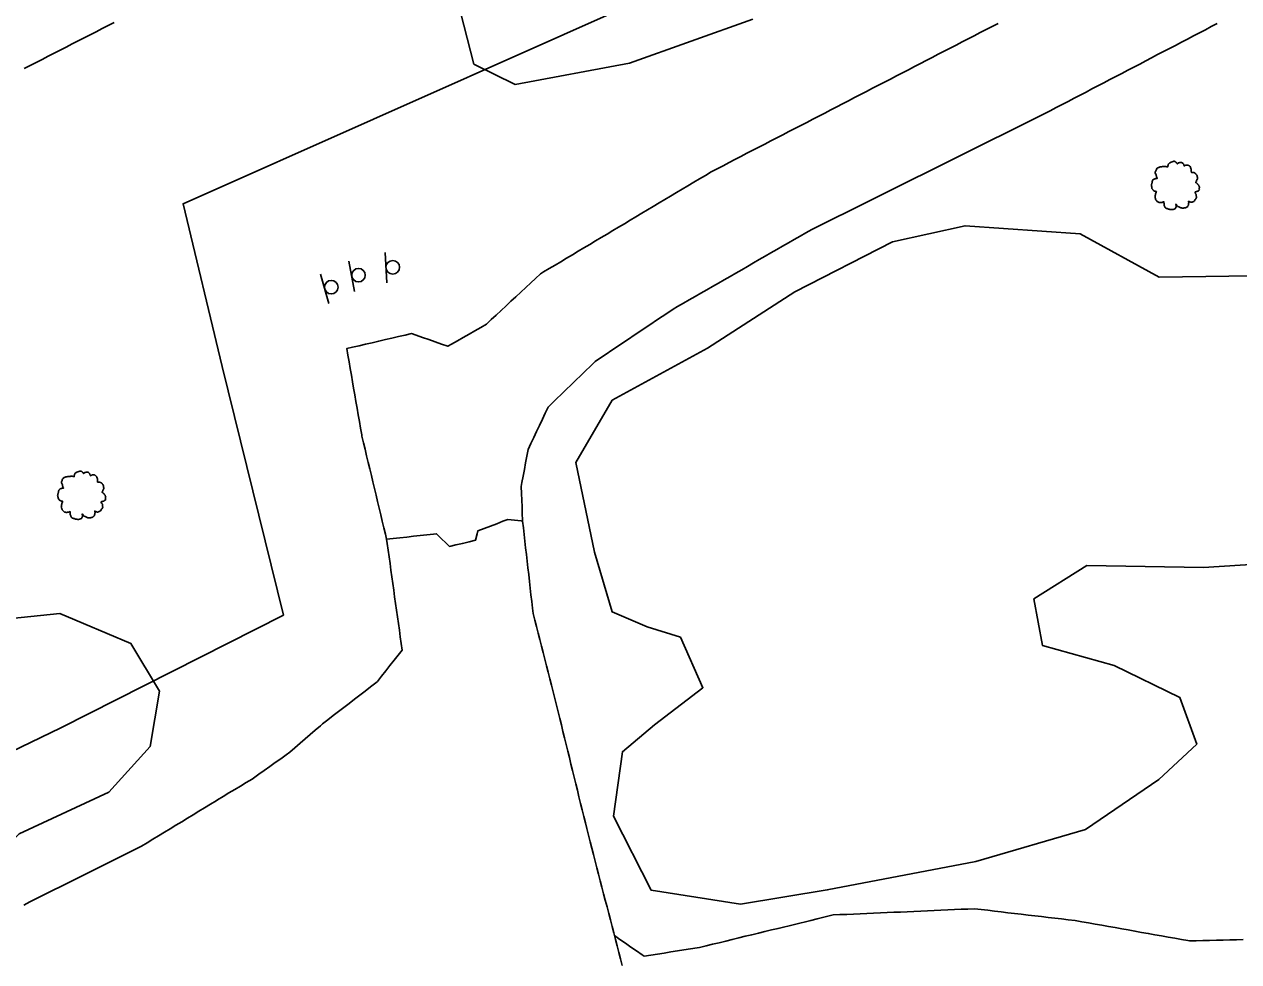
# Model space of a CAD drawing. Extents: x 1901471 to 1963503, y 756461 to 799997.
# Drawn here: x 1928261.1 to 1928441.4, y 772212.5 to 772351.8 of the extents above; entities that cross this region are included whole.
import ezdxf

# ---------------------------------------------------------------- set-up
doc = ezdxf.new("R2010")
doc.units = 0
for name, color, linetype in [('RD_EX_Bldg', 7, 'Continuous'), ('RD_EX_BldgApp', 7, 'Continuous'), ('RD_EX_Driveway', 7, 'Continuous'), ('RD_EX_Fence_Other', 7, 'Continuous'), ('RD_EX_H2O', 7, 'Continuous'), ('RD_EX_Road', 7, 'Continuous'), ('RD_EX_VEG', 7, 'Continuous'), ('RD_HC_Cl', 7, 'Continuous')]:
    doc.layers.add(name, color=color, linetype=linetype)

# ---------------------------------------------------------------- blocks, each defined once
blk = doc.blocks.new('T2')
at = {"layer": 'RD_EX_VEG'}
for points in [[(0.05, 7.21), (-0.25, 7.24), (-0.57, 7.14), (-0.82, 7.04), (-1.05, 6.96), (-1.27, 6.86), (-1.57, 6.69), (-1.8, 6.49), (-1.92, 6.24), (-1.97, 6.01), (-2.02, 5.74), (-2.02, 5.56), (-2.15, 5.54), (-2.3, 5.56), (-2.55, 5.64), (-2.8, 5.64), (-3.05, 5.64), (-3.4, 5.61), (-3.75, 5.61), (-4.02, 5.56), (-4.35, 5.51), (-4.72, 5.39), (-5.07, 5.26), (-5.37, 5.01), (-5.62, 4.54), (-5.75, 4.19), (-5.9, 3.94), (-5.75, 3.49), (-5.57, 3.14), (-5.55, 2.94), (-5.47, 2.52), (-5.37, 2.29), (-5.25, 2.09), (-5.32, 2.07), (-5.7, 2.02), (-6, 1.92), (-6.42, 1.69), (-6.64, 1.47), (-6.74, 1.14), (-6.77, 0.79), (-6.87, 0.59), (-6.94, 0.32), (-6.97, 0.24), (-7.02, -0.08), (-6.92, -0.53), (-6.89, -0.88), (-6.77, -1.11), (-6.62, -1.28), (-6.44, -1.53), (-6.05, -1.76), (-5.72, -1.86), (-5.52, -1.88), (-5.7, -2.38), (-5.75, -2.73), (-5.87, -3.13), (-5.87, -3.21), (-5.92, -3.68), (-5.77, -4.01), (-5.7, -4.38), (-5.52, -4.61), (-5.25, -4.91), (-4.92, -5.13), (-4.42, -5.26), (-4.02, -5.23), (-3.45, -5.06), (-3.2, -4.98), (-3.22, -5.16), (-3.2, -5.53), (-3.2, -5.96), (-3.05, -6.28), (-2.95, -6.56), (-2.8, -6.81), (-2.47, -7.03), (-2.07, -7.11), (-1.65, -7.26), (-1.2, -7.33), (-0.7, -7.36), (-0.1, -7.21), (0.18, -7.08), (0.28, -6.91), (0.48, -6.53), (0.43, -6.31), (0.45, -5.71), (0.55, -5.88), (0.73, -6.23), (1.23, -6.53), (1.63, -6.71), (2.1, -6.86), (2.4, -6.93), (2.88, -6.86), (3.25, -6.78), (3.63, -6.66), (3.93, -6.38), (4.1, -6.11), (4.15, -5.83), (4.23, -5.46), (4.28, -5.28)], [(4.28, -5.28), (4.2, -5.11), (4.15, -4.86), (4.23, -4.88), (4.4, -4.93), (4.68, -5.06), (4.9, -5.13), (5.23, -5.11), (5.5, -5.01), (5.95, -4.73), (6.22, -4.26), (6.5, -3.86), (6.57, -3.53), (6.52, -3.31), (6.5, -2.81), (6.3, -2.56), (6.25, -2.43), (6.15, -2.03), (6.22, -1.98), (6.5, -1.93), (6.87, -1.81), (7.15, -1.68), (7.37, -1.51), (7.45, -1.28), (7.42, -0.88), (7.47, -0.48), (7.4, -0.33), (7.3, -0.18), (7.22, 0.02), (7.07, 0.17), (6.97, 0.32), (6.87, 0.42), (6.75, 0.57), (6.57, 0.69), (6.42, 0.74), (6.37, 0.89), (6.52, 1.09), (6.57, 1.19), (6.6, 1.42), (6.82, 1.77), (6.87, 2.17), (6.82, 2.59), (6.77, 2.87), (6.62, 3.14), (6.42, 3.39), (6.3, 3.56), (6.12, 3.69), (5.8, 3.81), (5.55, 3.86), (5.2, 3.86), (5, 3.91), (5.03, 3.96), (5.03, 4.11), (5.03, 4.39), (4.95, 4.84), (4.8, 5.34), (4.8, 5.36), (4.7, 5.61), (4.48, 5.81), (4.3, 5.91), (4.1, 6.04), (3.85, 6.06), (3.55, 6.06), (3.28, 6.01), (3.08, 5.91), (2.9, 5.79), (2.83, 5.94), (2.73, 6.24), (2.68, 6.39), (2.53, 6.56), (2.3, 6.76), (1.85, 6.89), (1.23, 6.81), (0.93, 6.61), (0.78, 6.44), (0.73, 6.56), (0.53, 6.76), (0.43, 6.94), (0.25, 7.06), (0.1, 7.16), (0, 7.21)]]:
    blk.add_spline(points, degree=3, dxfattribs=at)
blk = doc.blocks.new('SIGN')
at = {"layer": 'RD_EX_BldgApp'}
blk.add_line((-4.52, -2.02), (4.48, -2.02), dxfattribs=at)
blk.add_circle((0, 0), 2, dxfattribs=at)

msp = doc.modelspace()

# ---------------------------------------------------------------- linework, layer by layer
at = {"layer": 'RD_EX_Driveway'}
msp.add_lwpolyline([(1928348.73, 772216.4), (1928349.56, 772215.83), (1928350.38, 772215.26), (1928351.2, 772214.69), (1928352.02, 772214.12), (1928352.84, 772213.54), (1928353.15, 772213.33), (1928354.14, 772213.48), (1928355.12, 772213.64), (1928356.11, 772213.79), (1928357.1, 772213.95), (1928358.09, 772214.11), (1928359.07, 772214.26), (1928360.06, 772214.42), (1928361.05, 772214.58), (1928361.37, 772214.63), (1928362.34, 772214.86), (1928363.31, 772215.1), (1928364.28, 772215.33), (1928365.26, 772215.57), (1928366.23, 772215.81), (1928367.2, 772216.04), (1928368.17, 772216.28), (1928369.14, 772216.52), (1928370.11, 772216.75), (1928371.09, 772216.99), (1928372.06, 772217.22), (1928373.03, 772217.46), (1928377.89, 772218.64), (1928378.86, 772218.88), (1928379.83, 772219.11), (1928380.8, 772219.35), (1928381.23, 772219.46), (1928382.23, 772219.5), (1928383.23, 772219.54), (1928384.23, 772219.59), (1928385.23, 772219.63), (1928386.23, 772219.67), (1928387.23, 772219.72), (1928388.23, 772219.76), (1928389.23, 772219.81), (1928390.23, 772219.85), (1928391.22, 772219.89), (1928392.22, 772219.94), (1928393.22, 772219.98), (1928394.22, 772220.03), (1928395.22, 772220.07), (1928396.22, 772220.11), (1928397.22, 772220.16), (1928398.22, 772220.2), (1928399.22, 772220.24), (1928400.22, 772220.29), (1928401.21, 772220.33), (1928402.2, 772220.38), (1928403.19, 772220.26), (1928404.19, 772220.14), (1928405.18, 772220.03), (1928406.17, 772219.91), (1928407.17, 772219.79), (1928408.16, 772219.68), (1928409.15, 772219.56), (1928410.15, 772219.44), (1928411.14, 772219.33), (1928412.13, 772219.21), (1928413.13, 772219.09), (1928414.12, 772218.98), (1928415.11, 772218.86), (1928416.1, 772218.74), (1928417.17, 772218.62), (1928418.16, 772218.44), (1928419.14, 772218.27), (1928420.12, 772218.09), (1928421.11, 772217.92), (1928422.09, 772217.74), (1928423.08, 772217.57), (1928424.06, 772217.4), (1928425.04, 772217.22), (1928426.03, 772217.05), (1928427.01, 772216.87), (1928428, 772216.7), (1928428.98, 772216.52), (1928429.97, 772216.35), (1928430.95, 772216.17), (1928431.93, 772216), (1928432.92, 772215.82), (1928433.9, 772215.65), (1928434.11, 772215.61), (1928435.11, 772215.63), (1928436.11, 772215.66), (1928437.11, 772215.68), (1928438.11, 772215.7), (1928439.11, 772215.73), (1928440.11, 772215.75), (1928441.11, 772215.77), (1928442.11, 772215.79)], dxfattribs=at)
at = {"layer": 'RD_EX_Fence_Other'}
msp.add_lwpolyline([(1928895.27, 772596.98), (1928834.61, 772577.29), (1928778.94, 772557.41), (1928733.95, 772539.37), (1928689.79, 772519.2), (1928595.92, 772471.51), (1928519.66, 772432.64), (1928471.08, 772408.71), (1928397.76, 772375.45), (1928284.7, 772325.12), (1928290.51, 772300.92), (1928299.59, 772264.01), (1928266.54, 772247.26), (1928155.59, 772193.61), (1928053.03, 772134.41), (1927953.68, 772074.71)], dxfattribs=at)
at = {"layer": 'RD_EX_H2O'}
msp.add_lwpolyline([(1928261.1, 772345.19), (1928261.99, 772345.65), (1928262.87, 772346.1), (1928263.76, 772346.56), (1928264.65, 772347.02), (1928265.54, 772347.48), (1928266.43, 772347.93), (1928267.32, 772348.39), (1928268.21, 772348.85), (1928269.1, 772349.3), (1928269.99, 772349.76), (1928270.88, 772350.22), (1928271.77, 772350.67), (1928272.66, 772351.13), (1928273.55, 772351.59), (1928274.44, 772352.04)], dxfattribs=at)
at = {"layer": 'RD_EX_Road'}
for points in [[(1928314.92, 772275.27), (1928314.74, 772276), (1928314.51, 772276.97), (1928314.28, 772277.94), (1928314.04, 772278.91), (1928313.81, 772279.89), (1928313.58, 772280.86), (1928313.35, 772281.83), (1928313.11, 772282.8), (1928312.88, 772283.78), (1928312.65, 772284.75), (1928312.42, 772285.72), (1928312.18, 772286.69), (1928311.95, 772287.67), (1928311.72, 772288.64), (1928311.49, 772289.61), (1928311.25, 772290.58), (1928311.22, 772290.79), (1928311.05, 772291.78), (1928310.88, 772292.76), (1928310.71, 772293.75), (1928310.54, 772294.73), (1928310.36, 772295.72), (1928310.19, 772296.7), (1928310.02, 772297.69), (1928309.85, 772298.67), (1928309.68, 772299.66), (1928309.51, 772300.64), (1928309.34, 772301.63), (1928309.17, 772302.61), (1928309, 772303.6), (1928309.86, 772303.8), (1928310.83, 772304.02), (1928311.8, 772304.25), (1928312.78, 772304.47), (1928313.75, 772304.7), (1928314.73, 772304.92), (1928315.7, 772305.15), (1928316.67, 772305.38), (1928317.65, 772305.6), (1928318.62, 772305.83), (1928319.29, 772305.59), (1928320.24, 772305.26), (1928321.18, 772304.93), (1928322.12, 772304.6), (1928323.06, 772304.26), (1928324, 772303.93), (1928324.55, 772304.25), (1928325.42, 772304.75), (1928326.29, 772305.25), (1928327.15, 772305.75), (1928328.02, 772306.24), (1928328.89, 772306.74), (1928329.75, 772307.24), (1928330.46, 772307.9), (1928331.19, 772308.58), (1928331.92, 772309.26), (1928331.92, 772309.26), (1928332.65, 772309.94), (1928333.38, 772310.62), (1928334.11, 772311.3), (1928334.84, 772311.98), (1928335.57, 772312.66), (1928336.31, 772313.34), (1928337.04, 772314.02), (1928337.77, 772314.7), (1928338.21, 772314.97), (1928339.06, 772315.48), (1928339.92, 772315.99), (1928340.78, 772316.5), (1928341.64, 772317.02), (1928342.5, 772317.53), (1928343.35, 772318.04), (1928344.21, 772318.56), (1928345.07, 772319.07), (1928345.93, 772319.58), (1928346.79, 772320.1), (1928347.65, 772320.61), (1928348.5, 772321.12), (1928349.36, 772321.63), (1928350.22, 772322.15), (1928351.08, 772322.66), (1928351.94, 772323.17), (1928352.8, 772323.69), (1928353.65, 772324.2), (1928354.51, 772324.71), (1928355.37, 772325.23), (1928356.23, 772325.74), (1928357.09, 772326.25), (1928357.94, 772326.77), (1928358.8, 772327.28), (1928359.66, 772327.79), (1928360.52, 772328.3), (1928361.38, 772328.82), (1928362.24, 772329.33), (1928363.09, 772329.84), (1928363.98, 772330.3), (1928364.87, 772330.76), (1928365.76, 772331.22), (1928366.64, 772331.68), (1928367.53, 772332.14), (1928368.42, 772332.6), (1928369.31, 772333.06), (1928370.2, 772333.52), (1928371.08, 772333.98), (1928371.97, 772334.44), (1928372.86, 772334.9), (1928373.75, 772335.36), (1928374.63, 772335.82), (1928375.52, 772336.28), (1928376.41, 772336.74), (1928377.3, 772337.2), (1928378.19, 772337.66), (1928379.07, 772338.12), (1928379.96, 772338.58), (1928380.85, 772339.04), (1928381.74, 772339.5), (1928382.62, 772339.96), (1928383.51, 772340.42), (1928384.4, 772340.88), (1928385.29, 772341.34), (1928386.18, 772341.8), (1928386.18, 772341.8), (1928387.06, 772342.26), (1928387.95, 772342.72), (1928388.84, 772343.18), (1928389.73, 772343.64), (1928390.62, 772344.1), (1928391.5, 772344.56), (1928392.39, 772345.02), (1928393.28, 772345.48), (1928394.17, 772345.94), (1928395.05, 772346.4), (1928395.94, 772346.86), (1928396.83, 772347.32), (1928397.72, 772347.78), (1928398.61, 772348.23), (1928399.49, 772348.69), (1928400.38, 772349.15), (1928401.27, 772349.61), (1928402.16, 772350.07), (1928403.04, 772350.53), (1928403.93, 772350.99), (1928404.82, 772351.45), (1928405.71, 772351.91)], [(1928438.25, 772351.89), (1928437.36, 772351.42), (1928436.48, 772350.96), (1928435.59, 772350.5), (1928434.7, 772350.03), (1928433.82, 772349.57), (1928432.93, 772349.11), (1928432.05, 772348.64), (1928431.16, 772348.18), (1928430.27, 772347.72), (1928429.39, 772347.26), (1928428.5, 772346.79), (1928427.62, 772346.33), (1928426.73, 772345.87), (1928425.84, 772345.4), (1928424.96, 772344.94), (1928424.07, 772344.48), (1928423.19, 772344.02), (1928422.3, 772343.55), (1928421.42, 772343.09), (1928420.53, 772342.63), (1928419.64, 772342.16), (1928418.76, 772341.7), (1928417.87, 772341.24), (1928416.99, 772340.77), (1928416.1, 772340.31), (1928415.21, 772339.85), (1928414.33, 772339.39), (1928413.44, 772338.92), (1928413.24, 772338.82), (1928412.35, 772338.37), (1928411.45, 772337.93), (1928410.56, 772337.48), (1928409.66, 772337.04), (1928408.77, 772336.59), (1928407.88, 772336.14), (1928406.98, 772335.7), (1928406.09, 772335.25), (1928405.19, 772334.81), (1928404.3, 772334.36), (1928403.4, 772333.92), (1928402.51, 772333.47), (1928401.61, 772333.02), (1928400.72, 772332.58), (1928399.82, 772332.13), (1928398.93, 772331.69), (1928398.03, 772331.24), (1928397.14, 772330.8), (1928396.25, 772330.35), (1928395.35, 772329.9), (1928394.46, 772329.46), (1928393.56, 772329.01), (1928392.67, 772328.57), (1928391.77, 772328.12), (1928391.77, 772328.12), (1928390.88, 772327.68), (1928389.98, 772327.23), (1928389.09, 772326.79), (1928388.19, 772326.34), (1928387.3, 772325.89), (1928386.4, 772325.45), (1928385.51, 772325), (1928384.61, 772324.56), (1928383.72, 772324.11), (1928382.83, 772323.67), (1928381.93, 772323.22), (1928381.04, 772322.77), (1928380.14, 772322.33), (1928379.25, 772321.88), (1928378.35, 772321.44), (1928378.05, 772321.29), (1928377.18, 772320.79), (1928376.32, 772320.29), (1928375.45, 772319.79), (1928374.58, 772319.3), (1928373.72, 772318.8), (1928372.85, 772318.3), (1928371.98, 772317.8), (1928371.12, 772317.3), (1928370.25, 772316.81), (1928369.38, 772316.31), (1928368.52, 772315.81), (1928367.65, 772315.31), (1928366.78, 772314.81), (1928365.92, 772314.32), (1928365.05, 772313.82), (1928364.18, 772313.32), (1928363.32, 772312.82), (1928362.45, 772312.32), (1928361.58, 772311.83), (1928360.72, 772311.33), (1928359.85, 772310.83), (1928358.98, 772310.33), (1928358.12, 772309.83), (1928357.48, 772309.47), (1928356.65, 772308.91), (1928356.65, 772308.91), (1928355.82, 772308.36), (1928354.99, 772307.8), (1928354.16, 772307.24), (1928353.33, 772306.68), (1928352.5, 772306.13), (1928351.67, 772305.57), (1928350.84, 772305.01), (1928350.01, 772304.46), (1928349.18, 772303.9), (1928348.35, 772303.34), (1928347.52, 772302.78), (1928346.69, 772302.23), (1928345.88, 772301.68), (1928345.17, 772300.99), (1928344.45, 772300.29), (1928343.73, 772299.59), (1928343.01, 772298.9), (1928342.3, 772298.2), (1928341.58, 772297.5), (1928340.86, 772296.81), (1928340.15, 772296.11), (1928339.43, 772295.41), (1928338.9, 772294.9), (1928338.48, 772294), (1928338.05, 772293.1), (1928337.62, 772292.19), (1928337.19, 772291.29), (1928336.76, 772290.38), (1928336.33, 772289.48), (1928335.91, 772288.59), (1928335.73, 772287.61), (1928335.55, 772286.63), (1928335.37, 772285.64), (1928335.19, 772284.66), (1928335.01, 772283.68), (1928334.9, 772283.08), (1928334.94, 772282.08), (1928334.98, 772281.09), (1928335.02, 772280.09), (1928335.06, 772279.1), (1928335.1, 772278.1), (1928335.11, 772277.95)], [(1928349.9, 772211.96), (1928349.64, 772212.93), (1928349.38, 772213.9), (1928349.14, 772214.85), (1928348.89, 772215.82), (1928348.64, 772216.79), (1928348.39, 772217.76), (1928348.14, 772218.72), (1928347.89, 772219.69), (1928347.64, 772220.66), (1928347.39, 772221.63), (1928347.14, 772222.6), (1928346.89, 772223.57), (1928346.64, 772224.53), (1928346.39, 772225.5), (1928346.14, 772226.47), (1928345.89, 772227.44), (1928345.64, 772228.41), (1928345.39, 772229.37), (1928345.14, 772230.34), (1928344.89, 772231.31), (1928344.64, 772232.28), (1928344.43, 772233.12), (1928344.2, 772234.09), (1928343.96, 772235.06), (1928343.72, 772236.03), (1928343.48, 772237.01), (1928343.24, 772237.98), (1928343, 772238.95), (1928342.77, 772239.92), (1928342.53, 772240.89), (1928342.29, 772241.86), (1928342.05, 772242.83), (1928341.81, 772243.8), (1928341.58, 772244.78), (1928341.34, 772245.75), (1928341.1, 772246.72), (1928340.86, 772247.69), (1928340.62, 772248.66), (1928340.38, 772249.63), (1928340.15, 772250.6), (1928339.88, 772251.63), (1928339.64, 772252.6), (1928339.39, 772253.57), (1928339.14, 772254.54), (1928338.89, 772255.51), (1928338.65, 772256.48), (1928338.4, 772257.45), (1928338.15, 772258.42), (1928337.91, 772259.39), (1928337.66, 772260.36), (1928337.41, 772261.32), (1928337.16, 772262.29), (1928336.92, 772263.26), (1928336.67, 772264.23), (1928336.58, 772265.04), (1928336.47, 772266.03), (1928336.35, 772267.02), (1928336.24, 772268.02), (1928336.13, 772269.01), (1928336.01, 772270.01), (1928335.9, 772271), (1928335.79, 772271.99), (1928335.67, 772272.99), (1928335.56, 772273.98), (1928335.45, 772274.97), (1928335.34, 772275.97), (1928335.22, 772276.96), (1928335.11, 772277.95), (1928334.89, 772277.98), (1928333.89, 772278.09), (1928332.9, 772278.21), (1928332.19, 772277.93), (1928331.26, 772277.58), (1928330.32, 772277.22), (1928329.39, 772276.86), (1928328.45, 772276.51), (1928328.36, 772276.08), (1928328.13, 772275.11), (1928327.15, 772274.88), (1928326.18, 772274.66), (1928325.2, 772274.43), (1928324.23, 772274.21), (1928323.75, 772274.68), (1928323.04, 772275.38), (1928322.33, 772276.09), (1928321.87, 772276.04), (1928320.88, 772275.93), (1928319.89, 772275.82), (1928318.89, 772275.71), (1928317.9, 772275.6), (1928316.9, 772275.49), (1928315.91, 772275.38), (1928314.92, 772275.27), (1928315, 772274.64), (1928315.14, 772273.65), (1928315.28, 772272.66), (1928315.42, 772271.67), (1928315.56, 772270.68), (1928315.7, 772269.69), (1928315.84, 772268.7), (1928315.97, 772267.71), (1928316.11, 772266.72), (1928316.25, 772265.73), (1928316.39, 772264.74), (1928316.53, 772263.75), (1928316.67, 772262.76), (1928316.81, 772261.77), (1928316.94, 772260.78), (1928317.08, 772259.79), (1928317.22, 772258.8), (1928316.65, 772258.06), (1928316.03, 772257.28), (1928315.41, 772256.49), (1928314.79, 772255.7), (1928314.17, 772254.92), (1928313.56, 772254.13), (1928313.3, 772253.94), (1928312.51, 772253.33), (1928311.71, 772252.72), (1928310.92, 772252.11), (1928310.13, 772251.5), (1928309.34, 772250.89), (1928308.55, 772250.28), (1928307.75, 772249.67), (1928306.96, 772249.06), (1928306.17, 772248.45), (1928305.38, 772247.84), (1928305.08, 772247.57), (1928304.32, 772246.92), (1928303.57, 772246.26), (1928302.82, 772245.6), (1928302.06, 772244.95), (1928301.31, 772244.29), (1928300.55, 772243.63), (1928300.01, 772243.25), (1928299.2, 772242.67), (1928298.39, 772242.09), (1928297.57, 772241.51), (1928296.76, 772240.93), (1928295.94, 772240.35), (1928295.13, 772239.77), (1928294.93, 772239.65), (1928294.07, 772239.13), (1928293.22, 772238.61), (1928292.37, 772238.1), (1928291.51, 772237.58), (1928290.66, 772237.06), (1928289.8, 772236.54), (1928289.61, 772236.43), (1928288.76, 772235.91), (1928287.9, 772235.39), (1928287.05, 772234.87), (1928286.19, 772234.35), (1928285.34, 772233.83), (1928284.49, 772233.31), (1928283.63, 772232.79), (1928282.78, 772232.27), (1928281.92, 772231.75), (1928281.07, 772231.23), (1928280.21, 772230.71), (1928279.36, 772230.19), (1928278.51, 772229.67), (1928278.05, 772229.44), (1928277.15, 772229), (1928276.26, 772228.55), (1928275.37, 772228.1), (1928274.47, 772227.65), (1928273.58, 772227.2), (1928272.68, 772226.76), (1928271.79, 772226.31), (1928270.9, 772225.86), (1928270, 772225.41), (1928269.11, 772224.96), (1928268.21, 772224.51), (1928267.32, 772224.07), (1928266.43, 772223.62), (1928265.53, 772223.17), (1928264.64, 772222.72), (1928263.74, 772222.27), (1928262.85, 772221.83), (1928261.96, 772221.38), (1928261.06, 772220.93)]]:
    msp.add_lwpolyline(points, dxfattribs=at)
at = {"layer": 'RD_EX_VEG'}
for points in [[(1928369.31, 772352.52), (1928350.98, 772345.98), (1928333.99, 772342.8), (1928327.88, 772345.87), (1928325.4, 772355.55)], [(1928460.31, 772272.6), (1928436.22, 772271.07), (1928418.86, 772271.39), (1928411, 772266.4), (1928412.32, 772259.47), (1928422.92, 772256.53), (1928432.68, 772251.77), (1928435.21, 772244.83), (1928429.56, 772239.6), (1928418.67, 772232.14), (1928402.4, 772227.39), (1928380.35, 772223.18), (1928367.44, 772221.07), (1928354.19, 772223.16), (1928348.59, 772234.12), (1928349.93, 772243.69), (1928354.68, 772247.69), (1928361.89, 772253.2), (1928358.53, 772260.74), (1928353.59, 772262.27), (1928348.41, 772264.46), (1928345.77, 772273.33), (1928343.01, 772286.69), (1928348.42, 772295.92), (1928362.54, 772303.64), (1928375.52, 772312.01), (1928390.05, 772319.43), (1928400.81, 772321.85), (1928417.88, 772320.66), (1928429.61, 772314.21), (1928446.91, 772314.47)], [(1928141.76, 772203.78), (1928143.7, 772212.96), (1928145.3, 772223.07), (1928155.08, 772226.95), (1928160.48, 772220.45), (1928168.23, 772216.62), (1928181.96, 772225.41), (1928198.28, 772231.67), (1928208.79, 772245.94), (1928225.27, 772249.69), (1928235.96, 772254.8), (1928254.88, 772263.06), (1928266.39, 772264.24), (1928276.95, 772259.77), (1928281.19, 772252.7), (1928279.8, 772244.48), (1928273.66, 772237.7), (1928260.35, 772231.48), (1928249.81, 772220.98), (1928239.43, 772216.29), (1928229.74, 772215.48), (1928219.11, 772206.91)]]:
    msp.add_lwpolyline(points, dxfattribs=at)
at = {"layer": 'RD_HC_Cl'}
for centre, radius, start, end in [((1933934.02, 762479.74), 11482.38, 112.01316, 122.84589), ((1933920.67, 762509.14), 11420.5, 112.014247, 122.846378), ((1933910.03, 762523.4), 11373.86, 112.013249, 123.541888)]:
    msp.add_arc(centre, radius, start, end, dxfattribs=at)

# ---------------------------------------------------------------- block references
at = {"layer": 'RD_EX_Bldg'}
for p, xscale, yscale, rotation in [((1928310.74, 772314.5), 0.5039370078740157, 0.5039370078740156, -79.61153499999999), ((1928315.83, 772315.67), 0.5039370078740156, 0.5039370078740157, -86.749963), ((1928306.7, 772312.72), 0.5039370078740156, 0.5039370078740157, -74.48939100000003)]:
    msp.add_blockref('SIGN', p, dxfattribs=dict(at, xscale=xscale, yscale=yscale, rotation=rotation))
at = {"layer": 'RD_EX_VEG', "xscale": 0.4921259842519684, "yscale": 0.4921259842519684}
for p in [(1928431.92, 772327.86), (1928269.53, 772281.84)]:
    msp.add_blockref('T2', p, dxfattribs=at)

doc.saveas('drawing.dxf')
